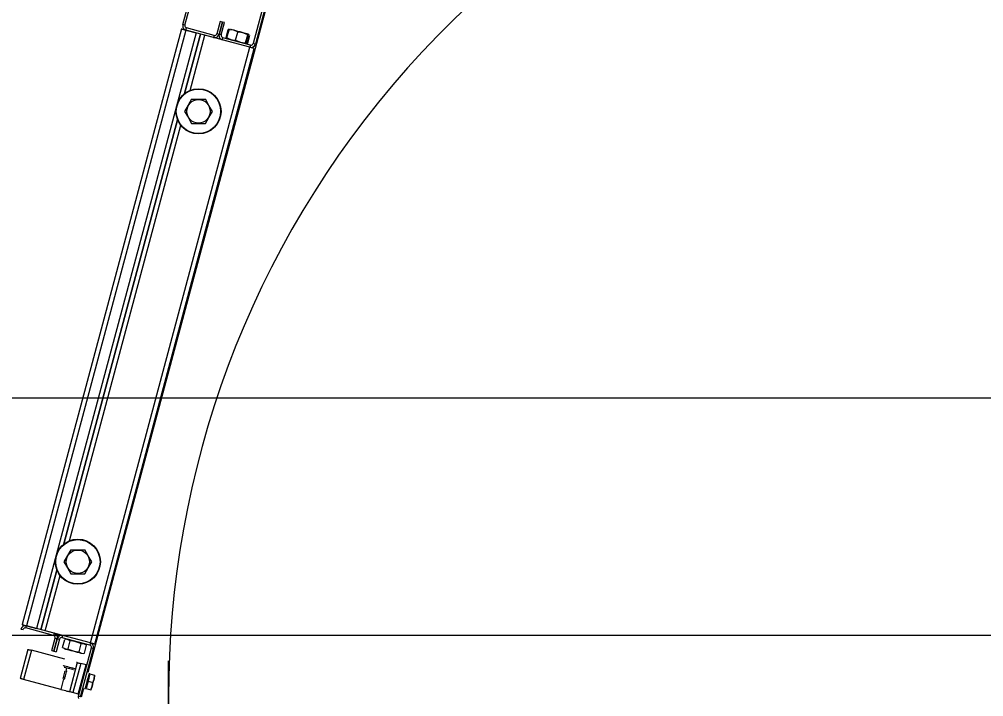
# Model space of a CAD drawing. Extents: x -264205 to -263659, y -1242401 to -1241986.
# Drawn here: x -263852.997 to -263852.388, y -1242087.496 to -1242087.068 of the extents above; entities that cross this region are included whole.
import ezdxf

# ---------------------------------------------------------------- set-up
doc = ezdxf.new("R2010")
doc.units = 0
doc.layers.add('PROJEKT_OBRUBNIKY_KOMUNIKACIE', color=7, linetype='Continuous')
doc.layers.add('SITUACIA_DSP_2D', color=7, linetype='Continuous')

msp = doc.modelspace()

# ---------------------------------------------------------------- linework, layer by layer
at = {"layer": 'PROJEKT_OBRUBNIKY_KOMUNIKACIE'}
msp.add_lwpolyline([(-263794.89278, -1242227.38224), (-263808.96776, -1242241.45725), (-263894.96779, -1242241.45725), (-263909.04274, -1242227.38224), (-263909.04274, -1242196.33267), (-263914.14281, -1242196.33267), (-263914.14281, -1242132.43268), (-263909.04274, -1242132.43268), (-263909.04274, -1242101.38224), (-263894.96779, -1242087.30722), (-263808.96776, -1242087.30722), (-263794.89278, -1242101.38224), (-263794.89278, -1242227.38224)], dxfattribs=at)
at = {"layer": 'SITUACIA_DSP_2D'}
for p, q in [((-263852.89417, -1242087.07157), (-263852.87105, -1242086.98531)), ((-263852.89279, -1242087.07193), (-263852.86968, -1242086.98568)), ((-263852.82655, -1242086.99723), (-263852.84966, -1242087.08349)), ((-263852.82517, -1242086.9976), (-263852.84828, -1242087.08386)), ((-263852.83765, -1242087.04589), (-263852.95419, -1242087.48085)), ((-263852.89279, -1242087.07193), (-263852.89417, -1242087.07157)), ((-263852.87051, -1242087.06954), (-263852.8726, -1242087.07734)), ((-263852.87123, -1242087.07771), (-263852.86914, -1242087.06991)), ((-263852.86914, -1242087.06991), (-263852.87123, -1242087.07771)), ((-263852.86914, -1242087.06991), (-263852.87051, -1242087.06954)), ((-263852.86985, -1242087.07808), (-263852.86776, -1242087.07028)), ((-263852.86776, -1242087.07028), (-263852.86914, -1242087.06991)), ((-263852.8949, -1242087.07432), (-263852.99571, -1242087.45055)), ((-263852.89215, -1242087.07506), (-263852.99296, -1242087.45128)), ((-263852.88573, -1242087.07678), (-263852.98654, -1242087.45301)), ((-263852.8949, -1242087.07432), (-263852.89485, -1242087.07433)), ((-263852.89485, -1242087.07433), (-263852.89469, -1242087.07438)), ((-263852.89469, -1242087.07438), (-263852.89444, -1242087.07444)), ((-263852.89444, -1242087.07444), (-263852.8941, -1242087.07454)), ((-263852.8941, -1242087.07454), (-263852.89368, -1242087.07465)), ((-263852.89368, -1242087.07465), (-263852.8932, -1242087.07477)), ((-263852.8932, -1242087.07477), (-263852.89269, -1242087.07491)), ((-263852.89306, -1242087.11514), (-263852.88297, -1242087.07752)), ((-263852.88297, -1242087.07752), (-263852.89306, -1242087.11514)), ((-263852.89269, -1242087.07491), (-263852.89215, -1242087.07506)), ((-263852.89215, -1242087.07506), (-263852.89178, -1242087.07368)), ((-263852.89215, -1242087.07506), (-263852.88573, -1242087.07678)), ((-263852.87472, -1242087.07973), (-263852.89215, -1242087.07506)), ((-263852.87435, -1242087.07835), (-263852.89178, -1242087.07368)), ((-263852.88957, -1242087.11312), (-263852.88022, -1242087.07825)), ((-263852.85178, -1242087.08588), (-263852.88022, -1242087.07825)), ((-263852.87123, -1242087.07771), (-263852.8726, -1242087.07734)), ((-263852.86985, -1242087.07808), (-263852.87123, -1242087.07771)), ((-263852.86686, -1242087.07975), (-263852.86549, -1242087.07464)), ((-263852.86632, -1242087.0799), (-263852.86495, -1242087.07479)), ((-263852.8649, -1242087.0746), (-263852.86549, -1242087.07464)), ((-263852.86439, -1242087.07481), (-263852.86495, -1242087.07479)), ((-263852.86468, -1242087.07463), (-263852.8649, -1242087.0746)), ((-263852.86216, -1242087.07514), (-263852.86439, -1242087.07481)), ((-263852.86394, -1242087.07445), (-263852.8639, -1242087.07446)), ((-263852.8639, -1242087.07446), (-263852.86359, -1242087.07455)), ((-263852.86359, -1242087.07455), (-263852.86295, -1242087.07472)), ((-263852.86295, -1242087.07472), (-263852.86203, -1242087.07496)), ((-263852.86012, -1242087.07591), (-263852.86216, -1242087.07514)), ((-263852.86203, -1242087.07496), (-263852.86088, -1242087.07527)), ((-263852.86088, -1242087.07527), (-263852.85958, -1242087.07562)), ((-263852.86082, -1242087.08137), (-263852.85946, -1242087.07626)), ((-263852.85946, -1242087.07626), (-263852.86012, -1242087.07591)), ((-263852.85958, -1242087.07562), (-263852.85821, -1242087.07599)), ((-263852.85841, -1242087.07634), (-263852.85946, -1242087.07626)), ((-263852.85564, -1242087.0769), (-263852.85841, -1242087.07634)), ((-263852.85821, -1242087.07599), (-263852.85686, -1242087.07635)), ((-263852.85686, -1242087.07635), (-263852.8556, -1242087.07669)), ((-263852.85311, -1242087.07796), (-263852.85564, -1242087.0769)), ((-263852.8556, -1242087.07669), (-263852.85453, -1242087.07697)), ((-263852.85453, -1242087.07697), (-263852.8537, -1242087.0772)), ((-263852.85448, -1242087.08307), (-263852.85311, -1242087.07796)), ((-263852.8537, -1242087.0772), (-263852.85317, -1242087.07734)), ((-263852.85363, -1242087.0833), (-263852.85226, -1242087.07819)), ((-263852.85317, -1242087.07734), (-263852.85297, -1242087.07739)), ((-263852.85293, -1242087.07781), (-263852.85311, -1242087.07796)), ((-263852.85297, -1242087.07739), (-263852.85297, -1242087.07739)), ((-263852.85251, -1242087.07774), (-263852.85293, -1242087.07781)), ((-263852.85226, -1242087.07819), (-263852.85251, -1242087.07774)), ((-263852.87435, -1242087.07835), (-263852.87472, -1242087.07973)), ((-263852.86921, -1242087.0812), (-263852.86884, -1242087.07983)), ((-263852.85178, -1242087.08588), (-263852.86921, -1242087.0812)), ((-263852.85141, -1242087.0845), (-263852.86884, -1242087.07983)), ((-263852.86623, -1242087.08012), (-263852.86632, -1242087.0799)), ((-263852.86632, -1242087.0799), (-263852.86582, -1242087.08016)), ((-263852.86606, -1242087.08027), (-263852.86623, -1242087.08012)), ((-263852.86582, -1242087.08016), (-263852.86379, -1242087.08097)), ((-263852.86379, -1242087.08097), (-263852.86157, -1242087.08134)), ((-263852.86157, -1242087.08134), (-263852.86082, -1242087.08137)), ((-263852.86082, -1242087.08137), (-263852.8583, -1242087.08243)), ((-263852.8583, -1242087.08243), (-263852.85553, -1242087.08299)), ((-263852.85553, -1242087.08299), (-263852.85448, -1242087.08307)), ((-263852.85448, -1242087.08307), (-263852.85422, -1242087.08352)), ((-263852.85422, -1242087.08352), (-263852.85381, -1242087.08345)), ((-263852.85386, -1242087.08346), (-263852.85368, -1242087.08349)), ((-263852.85381, -1242087.08345), (-263852.85363, -1242087.0833)), ((-263852.85368, -1242087.08349), (-263852.85308, -1242087.08344)), ((-263852.85308, -1242087.08344), (-263852.85172, -1242087.07834)), ((-263852.84828, -1242087.08386), (-263852.84966, -1242087.08349)), ((-263852.95259, -1242087.4621), (-263852.85178, -1242087.08588)), ((-263852.94983, -1242087.46284), (-263852.84902, -1242087.08661)), ((-263852.85141, -1242087.0845), (-263852.85178, -1242087.08588)), ((-263852.85124, -1242087.08602), (-263852.85178, -1242087.08588)), ((-263852.85072, -1242087.08616), (-263852.85124, -1242087.08602)), ((-263852.85025, -1242087.08629), (-263852.85072, -1242087.08616)), ((-263852.84983, -1242087.0864), (-263852.85025, -1242087.08629)), ((-263852.84949, -1242087.08649), (-263852.84983, -1242087.0864)), ((-263852.84923, -1242087.08656), (-263852.84949, -1242087.08649)), ((-263852.84908, -1242087.0866), (-263852.84923, -1242087.08656)), ((-263852.84902, -1242087.08661), (-263852.84908, -1242087.0866)), ((-263852.88864, -1242087.11875), (-263852.89081, -1242087.12249)), ((-263852.88864, -1242087.11875), (-263852.88486, -1242087.11875)), ((-263852.88486, -1242087.11875), (-263852.88097, -1242087.11875)), ((-263852.88097, -1242087.11875), (-263852.87987, -1242087.11875)), ((-263852.87764, -1242087.1226), (-263852.87987, -1242087.11875)), ((-263852.89081, -1242087.12249), (-263852.89303, -1242087.12635)), ((-263852.89303, -1242087.12635), (-263852.89087, -1242087.13009)), ((-263852.87771, -1242087.1302), (-263852.87548, -1242087.12635)), ((-263852.87548, -1242087.12635), (-263852.87764, -1242087.1226)), ((-263852.96928, -1242087.3996), (-263852.89748, -1242087.13166)), ((-263852.89748, -1242087.13166), (-263852.96928, -1242087.3996)), ((-263852.89087, -1242087.13009), (-263852.88864, -1242087.13395)), ((-263852.87987, -1242087.13395), (-263852.87771, -1242087.1302)), ((-263852.96579, -1242087.39759), (-263852.89547, -1242087.13515)), ((-263852.88864, -1242087.13395), (-263852.88486, -1242087.13395)), ((-263852.88486, -1242087.13395), (-263852.88097, -1242087.13395)), ((-263852.88097, -1242087.13395), (-263852.87987, -1242087.13395)), ((-263894.96779, -1242087.30724), (-263808.96779, -1242087.30724)), ((-263852.96703, -1242087.40696), (-263852.96925, -1242087.41081)), ((-263852.96487, -1242087.40321), (-263852.96703, -1242087.40696)), ((-263852.96487, -1242087.40321), (-263852.96108, -1242087.40321)), ((-263852.96108, -1242087.40321), (-263852.95719, -1242087.40321)), ((-263852.95719, -1242087.40321), (-263852.95609, -1242087.40321)), ((-263852.95387, -1242087.40707), (-263852.95609, -1242087.40321)), ((-263852.9517, -1242087.41081), (-263852.95387, -1242087.40707)), ((-263852.96925, -1242087.41081), (-263852.96709, -1242087.41456)), ((-263852.95393, -1242087.41467), (-263852.9517, -1242087.41081)), ((-263852.98378, -1242087.45374), (-263852.9737, -1242087.41612)), ((-263852.9737, -1242087.41612), (-263852.98378, -1242087.45374)), ((-263852.96709, -1242087.41456), (-263852.96487, -1242087.41841)), ((-263852.96487, -1242087.41841), (-263852.96108, -1242087.41841)), ((-263852.96108, -1242087.41841), (-263852.95719, -1242087.41841)), ((-263852.95719, -1242087.41841), (-263852.95609, -1242087.41841)), ((-263852.95609, -1242087.41841), (-263852.95393, -1242087.41467)), ((-263852.98103, -1242087.45448), (-263852.97169, -1242087.41961)), ((-263852.99645, -1242087.4533), (-263852.99507, -1242087.45367)), ((-263852.99571, -1242087.45055), (-263852.99566, -1242087.45056)), ((-263852.99566, -1242087.45056), (-263852.9955, -1242087.4506)), ((-263852.9955, -1242087.4506), (-263852.99525, -1242087.45067)), ((-263852.99525, -1242087.45067), (-263852.99491, -1242087.45076)), ((-263852.99491, -1242087.45076), (-263852.99449, -1242087.45087)), ((-263852.99449, -1242087.45087), (-263852.99401, -1242087.451)), ((-263852.99401, -1242087.451), (-263852.9935, -1242087.45114)), ((-263852.9935, -1242087.45114), (-263852.99296, -1242087.45128)), ((-263852.99333, -1242087.45266), (-263852.99296, -1242087.45128)), ((-263852.97589, -1242087.45733), (-263852.99333, -1242087.45266)), ((-263852.99296, -1242087.45128), (-263852.98654, -1242087.45301)), ((-263852.97553, -1242087.45596), (-263852.99296, -1242087.45128)), ((-263852.95259, -1242087.4621), (-263852.98103, -1242087.45448)), ((-263852.97553, -1242087.45596), (-263852.97589, -1242087.45733)), ((-263894.58094, -1242087.45724), (-263809.35464, -1242087.45724)), ((-263852.97698, -1242087.46688), (-263852.97489, -1242087.45908)), ((-263852.97351, -1242087.45945), (-263852.9756, -1242087.46725)), ((-263852.9756, -1242087.46725), (-263852.97351, -1242087.45945)), ((-263852.97489, -1242087.45908), (-263852.97351, -1242087.45945)), ((-263852.97213, -1242087.45982), (-263852.97422, -1242087.46762)), ((-263852.97351, -1242087.45945), (-263852.97213, -1242087.45982)), ((-263852.97039, -1242087.45881), (-263852.97002, -1242087.45743)), ((-263852.95295, -1242087.46348), (-263852.97039, -1242087.45881)), ((-263852.97008, -1242087.46497), (-263852.96871, -1242087.45987)), ((-263852.95259, -1242087.4621), (-263852.97002, -1242087.45743)), ((-263852.96812, -1242087.45982), (-263852.96871, -1242087.45987)), ((-263852.9666, -1242087.46005), (-263852.96812, -1242087.45982)), ((-263852.96664, -1242087.46589), (-263852.96527, -1242087.46079)), ((-263852.96527, -1242087.46079), (-263852.9666, -1242087.46005)), ((-263852.96457, -1242087.46084), (-263852.96527, -1242087.46079)), ((-263852.9618, -1242087.46132), (-263852.96457, -1242087.46084)), ((-263852.95922, -1242087.46224), (-263852.9618, -1242087.46132)), ((-263852.95259, -1242087.4621), (-263852.95295, -1242087.46348)), ((-263852.95205, -1242087.46225), (-263852.95259, -1242087.4621)), ((-263852.99204, -1242087.46618), (-263852.99695, -1242087.48454)), ((-263852.98983, -1242087.46677), (-263852.99475, -1242087.48513)), ((-263852.99204, -1242087.46618), (-263852.99199, -1242087.46619)), ((-263852.99199, -1242087.46619), (-263852.99187, -1242087.46623)), ((-263852.99187, -1242087.46623), (-263852.99166, -1242087.46628)), ((-263852.99166, -1242087.46628), (-263852.99139, -1242087.46636)), ((-263852.99139, -1242087.46636), (-263852.99106, -1242087.46645)), ((-263852.99106, -1242087.46645), (-263852.99068, -1242087.46655)), ((-263852.99068, -1242087.46655), (-263852.99026, -1242087.46666)), ((-263852.99026, -1242087.46666), (-263852.98983, -1242087.46677)), ((-263852.96864, -1242087.47245), (-263852.98983, -1242087.46677)), ((-263852.97698, -1242087.46688), (-263852.9756, -1242087.46725)), ((-263852.9756, -1242087.46725), (-263852.97422, -1242087.46762)), ((-263852.97008, -1242087.46497), (-263852.96875, -1242087.46571)), ((-263852.96882, -1242087.46592), (-263852.96883, -1242087.46591)), ((-263852.96856, -1242087.46599), (-263852.96882, -1242087.46592)), ((-263852.96875, -1242087.46571), (-263852.96723, -1242087.46594)), ((-263852.96797, -1242087.46614), (-263852.96856, -1242087.46599)), ((-263852.9671, -1242087.46638), (-263852.96797, -1242087.46614)), ((-263852.96723, -1242087.46594), (-263852.96664, -1242087.46589)), ((-263852.96599, -1242087.46668), (-263852.9671, -1242087.46638)), ((-263852.96664, -1242087.46589), (-263852.96601, -1242087.46619)), ((-263852.96601, -1242087.46619), (-263852.96344, -1242087.46715)), ((-263852.96471, -1242087.46702), (-263852.96599, -1242087.46668)), ((-263852.96334, -1242087.46738), (-263852.96471, -1242087.46702)), ((-263852.96344, -1242087.46715), (-263852.96067, -1242087.46766)), ((-263852.96198, -1242087.46775), (-263852.96334, -1242087.46738)), ((-263852.9607, -1242087.46809), (-263852.96198, -1242087.46775)), ((-263852.95959, -1242087.46839), (-263852.9607, -1242087.46809)), ((-263852.96067, -1242087.46766), (-263852.95975, -1242087.46774)), ((-263852.96011, -1242087.49569), (-263852.95195, -1242087.46523)), ((-263852.95975, -1242087.46774), (-263852.95838, -1242087.46263)), ((-263852.95975, -1242087.46774), (-263852.95842, -1242087.46848)), ((-263852.95838, -1242087.46263), (-263852.95922, -1242087.46224)), ((-263852.95873, -1242087.49606), (-263852.95057, -1242087.46559)), ((-263852.95779, -1242087.46259), (-263852.95838, -1242087.46263)), ((-263852.95626, -1242087.46281), (-263852.95779, -1242087.46259)), ((-263852.9563, -1242087.46866), (-263852.95494, -1242087.46356)), ((-263852.95494, -1242087.46356), (-263852.95626, -1242087.46281)), ((-263852.95153, -1242087.46239), (-263852.95205, -1242087.46225)), ((-263852.95195, -1242087.46523), (-263852.95057, -1242087.46559)), ((-263852.95106, -1242087.46251), (-263852.95153, -1242087.46239)), ((-263852.95064, -1242087.46263), (-263852.95106, -1242087.46251)), ((-263852.9503, -1242087.46272), (-263852.95064, -1242087.46263)), ((-263852.95004, -1242087.46278), (-263852.9503, -1242087.46272)), ((-263852.94989, -1242087.46283), (-263852.95004, -1242087.46278)), ((-263852.94983, -1242087.46284), (-263852.94989, -1242087.46283)), ((-263852.95871, -1242087.46862), (-263852.95959, -1242087.46839)), ((-263852.95813, -1242087.46878), (-263852.95871, -1242087.46862)), ((-263852.95842, -1242087.46848), (-263852.9569, -1242087.46871)), ((-263852.95787, -1242087.46885), (-263852.95813, -1242087.46878)), ((-263852.95786, -1242087.46885), (-263852.95787, -1242087.46885)), ((-263852.9569, -1242087.46871), (-263852.9563, -1242087.46866)), ((-263852.90324, -1242087.51937), (-263852.90324, -1242087.47349)), ((-263852.96965, -1242087.47646), (-263852.96971, -1242087.47645)), ((-263852.96931, -1242087.47656), (-263852.96965, -1242087.47646)), ((-263852.96867, -1242087.47673), (-263852.96931, -1242087.47656)), ((-263852.9692, -1242087.47732), (-263852.96918, -1242087.47733)), ((-263852.96918, -1242087.47733), (-263852.9689, -1242087.4774)), ((-263852.9689, -1242087.4774), (-263852.96833, -1242087.47756)), ((-263852.96877, -1242087.48065), (-263852.96863, -1242087.48016)), ((-263852.9678, -1242087.47696), (-263852.96867, -1242087.47673)), ((-263852.96863, -1242087.48016), (-263852.96859, -1242087.47998)), ((-263852.96833, -1242087.47756), (-263852.96753, -1242087.47777)), ((-263852.9676, -1242087.47775), (-263852.96817, -1242087.47989)), ((-263852.96787, -1242087.48112), (-263852.96767, -1242087.48039)), ((-263852.96677, -1242087.47724), (-263852.9678, -1242087.47696)), ((-263852.96767, -1242087.48039), (-263852.96754, -1242087.47991)), ((-263852.96754, -1242087.47991), (-263852.9675, -1242087.47974)), ((-263852.96753, -1242087.47777), (-263852.96659, -1242087.47802)), ((-263852.96568, -1242087.47753), (-263852.96677, -1242087.47724)), ((-263852.96659, -1242087.47802), (-263852.9656, -1242087.47829)), ((-263852.96084, -1242087.47454), (-263852.96575, -1242087.4929)), ((-263852.96462, -1242087.47781), (-263852.96568, -1242087.47753)), ((-263852.9656, -1242087.47829), (-263852.96469, -1242087.47853)), ((-263852.96469, -1242087.47853), (-263852.96394, -1242087.47873)), ((-263852.96368, -1242087.47806), (-263852.96462, -1242087.47781)), ((-263852.96394, -1242087.47873), (-263852.96344, -1242087.47886)), ((-263852.96296, -1242087.47826), (-263852.96368, -1242087.47806)), ((-263852.95863, -1242087.47513), (-263852.96355, -1242087.49349)), ((-263852.96344, -1242087.47886), (-263852.96324, -1242087.47892)), ((-263852.96324, -1242087.47892), (-263852.96324, -1242087.47892)), ((-263852.9625, -1242087.47838), (-263852.96296, -1242087.47826)), ((-263852.96237, -1242087.47842), (-263852.9625, -1242087.47838)), ((-263852.96126, -1242087.47443), (-263852.96129, -1242087.47442)), ((-263852.96094, -1242087.47451), (-263852.96126, -1242087.47443)), ((-263852.96084, -1242087.47454), (-263852.96094, -1242087.47451)), ((-263852.96084, -1242087.47454), (-263852.96079, -1242087.47455)), ((-263852.96079, -1242087.47455), (-263852.96067, -1242087.47459)), ((-263852.96067, -1242087.47459), (-263852.96047, -1242087.47464)), ((-263852.96047, -1242087.47464), (-263852.96019, -1242087.47472)), ((-263852.96025, -1242087.49437), (-263852.95533, -1242087.47602)), ((-263852.96019, -1242087.47472), (-263852.95986, -1242087.47481)), ((-263852.95986, -1242087.47481), (-263852.95948, -1242087.47491)), ((-263852.95948, -1242087.47491), (-263852.95906, -1242087.47502)), ((-263852.95906, -1242087.47502), (-263852.95863, -1242087.47513)), ((-263852.95533, -1242087.47602), (-263852.95863, -1242087.47513)), ((-263852.99691, -1242087.48455), (-263852.99695, -1242087.48454)), ((-263852.99679, -1242087.48458), (-263852.99691, -1242087.48455)), ((-263852.99658, -1242087.48464), (-263852.99679, -1242087.48458)), ((-263852.99631, -1242087.48471), (-263852.99658, -1242087.48464)), ((-263852.99597, -1242087.4848), (-263852.99631, -1242087.48471)), ((-263852.99559, -1242087.4849), (-263852.99597, -1242087.4848)), ((-263852.99518, -1242087.48501), (-263852.99559, -1242087.4849)), ((-263852.99475, -1242087.48513), (-263852.99518, -1242087.48501)), ((-263852.97126, -1242087.49142), (-263852.99475, -1242087.48513)), ((-263852.96948, -1242087.48479), (-263852.97126, -1242087.49142)), ((-263852.9698, -1242087.4845), (-263852.96975, -1242087.48433)), ((-263852.96975, -1242087.48433), (-263852.96962, -1242087.48384)), ((-263852.96962, -1242087.48384), (-263852.96942, -1242087.4831)), ((-263852.96942, -1242087.4831), (-263852.96919, -1242087.48224)), ((-263852.96919, -1242087.48224), (-263852.96896, -1242087.48138)), ((-263852.96898, -1242087.48525), (-263852.96893, -1242087.48508)), ((-263852.96896, -1242087.48138), (-263852.96877, -1242087.48065)), ((-263852.96893, -1242087.48508), (-263852.9688, -1242087.48461)), ((-263852.9688, -1242087.48461), (-263852.96861, -1242087.48387)), ((-263852.96861, -1242087.48387), (-263852.96837, -1242087.48298)), ((-263852.96837, -1242087.48298), (-263852.96811, -1242087.48202)), ((-263852.96811, -1242087.48202), (-263852.96787, -1242087.48112)), ((-263852.95405, -1242087.4863), (-263852.95528, -1242087.49089)), ((-263852.95486, -1242087.48748), (-263852.95451, -1242087.48618)), ((-263852.95451, -1242087.48618), (-263852.95416, -1242087.48487)), ((-263852.95416, -1242087.48487), (-263852.95383, -1242087.48365)), ((-263852.95282, -1242087.48171), (-263852.95405, -1242087.4863)), ((-263852.95405, -1242087.4863), (-263852.9511, -1242087.48709)), ((-263852.95383, -1242087.48365), (-263852.95355, -1242087.48261)), ((-263852.95355, -1242087.48261), (-263852.95334, -1242087.4818)), ((-263852.95334, -1242087.4818), (-263852.9532, -1242087.4813)), ((-263852.9532, -1242087.4813), (-263852.95316, -1242087.48113)), ((-263852.95282, -1242087.48171), (-263852.94987, -1242087.4825)), ((-263852.95025, -1242087.48482), (-263852.9511, -1242087.48709)), ((-263852.9511, -1242087.48709), (-263852.95027, -1242087.48489)), ((-263852.95027, -1242087.48489), (-263852.94987, -1242087.4825)), ((-263852.94987, -1242087.4825), (-263852.95025, -1242087.48482)), ((-263852.94987, -1242087.4825), (-263852.94965, -1242087.48256)), ((-263852.94965, -1242087.48256), (-263852.94967, -1242087.48255)), ((-263852.97126, -1242087.49142), (-263852.97019, -1242087.49171)), ((-263852.97019, -1242087.49171), (-263852.96915, -1242087.49199)), ((-263852.96915, -1242087.49199), (-263852.9682, -1242087.49224)), ((-263852.9682, -1242087.49224), (-263852.96737, -1242087.49246)), ((-263852.96737, -1242087.49246), (-263852.96668, -1242087.49265)), ((-263852.9569, -1242087.49094), (-263852.95837, -1242087.49643)), ((-263852.95586, -1242087.49122), (-263852.95582, -1242087.49105)), ((-263852.95582, -1242087.49105), (-263852.95568, -1242087.49055)), ((-263852.95568, -1242087.49055), (-263852.95547, -1242087.48974)), ((-263852.95547, -1242087.48974), (-263852.95519, -1242087.4887)), ((-263852.95528, -1242087.49089), (-263852.95233, -1242087.49168)), ((-263852.95519, -1242087.4887), (-263852.95486, -1242087.48748)), ((-263852.95148, -1242087.48941), (-263852.95233, -1242087.49168)), ((-263852.95233, -1242087.49168), (-263852.9515, -1242087.48948)), ((-263852.95233, -1242087.49168), (-263852.95211, -1242087.49174)), ((-263852.95211, -1242087.49174), (-263852.95213, -1242087.49173)), ((-263852.9515, -1242087.48948), (-263852.9511, -1242087.48709)), ((-263852.9511, -1242087.48709), (-263852.95148, -1242087.48941)), ((-263852.96668, -1242087.49265), (-263852.96617, -1242087.49278)), ((-263852.96617, -1242087.49278), (-263852.96586, -1242087.49287)), ((-263852.96586, -1242087.49287), (-263852.96575, -1242087.4929)), ((-263852.96571, -1242087.49291), (-263852.96575, -1242087.4929)), ((-263852.96559, -1242087.49294), (-263852.96571, -1242087.49291)), ((-263852.96538, -1242087.493), (-263852.96559, -1242087.49294)), ((-263852.96511, -1242087.49307), (-263852.96538, -1242087.493)), ((-263852.96478, -1242087.49316), (-263852.96511, -1242087.49307)), ((-263852.96439, -1242087.49326), (-263852.96478, -1242087.49316)), ((-263852.96398, -1242087.49337), (-263852.96439, -1242087.49326)), ((-263852.96355, -1242087.49349), (-263852.96398, -1242087.49337)), ((-263852.96025, -1242087.49437), (-263852.96355, -1242087.49349)), ((-263852.95873, -1242087.49606), (-263852.96011, -1242087.49569))]:
    msp.add_line(p, q, dxfattribs=at)
for centre, radius in [((-263852.88426, -1242087.12635), 0.01425), ((-263852.88426, -1242087.12635), 0.01401), ((-263852.88426, -1242087.12635), 0.00739), ((-263852.96048, -1242087.41081), 0.01425), ((-263852.96048, -1242087.41081), 0.01401), ((-263852.96048, -1242087.41081), 0.00739)]:
    msp.add_circle(centre, radius, dxfattribs=at)
for centre, radius, start, end in [((-263852.30474, -1242087.49643), 0.5985, 55.15038, 304.84962), ((-263852.89141, -1242087.0723), 0.00285, 165, 255), ((-263852.89141, -1242087.0723), 0.00143, 165, 255), ((-263852.87398, -1242087.07698), 0.00285, 255, 345), ((-263852.87398, -1242087.07698), 0.00143, 255, 345), ((-263852.86847, -1242087.07845), 0.00285, 165, 255), ((-263852.86847, -1242087.07845), 0.00143, 165, 255), ((-263852.85104, -1242087.08312), 0.00285, 255, 345), ((-263852.85104, -1242087.08312), 0.00143, 255, 345), ((-263852.9937, -1242087.45404), 0.00285, 75, 165), ((-263852.9937, -1242087.45404), 0.00142, 75, 165), ((-263852.97626, -1242087.45871), 0.00285, 345, 75), ((-263852.97626, -1242087.45871), 0.00143, 345, 75), ((-263852.97076, -1242087.46018), 0.00285, 75, 165), ((-263852.97076, -1242087.46018), 0.00143, 75, 165), ((-263852.95332, -1242087.46486), 0.00285, 345, 75), ((-263852.95332, -1242087.46486), 0.00143, 345, 75), ((-263852.95308, -1242087.48268), 0.000475, 75, 165), ((-263852.95502, -1242087.48991), 0.000475, 165, 255), ((-263852.95736, -1242087.49643), 0.00285, 165, 195)]:
    msp.add_arc(centre, radius, start, end, dxfattribs=at)

doc.saveas('drawing.dxf')
